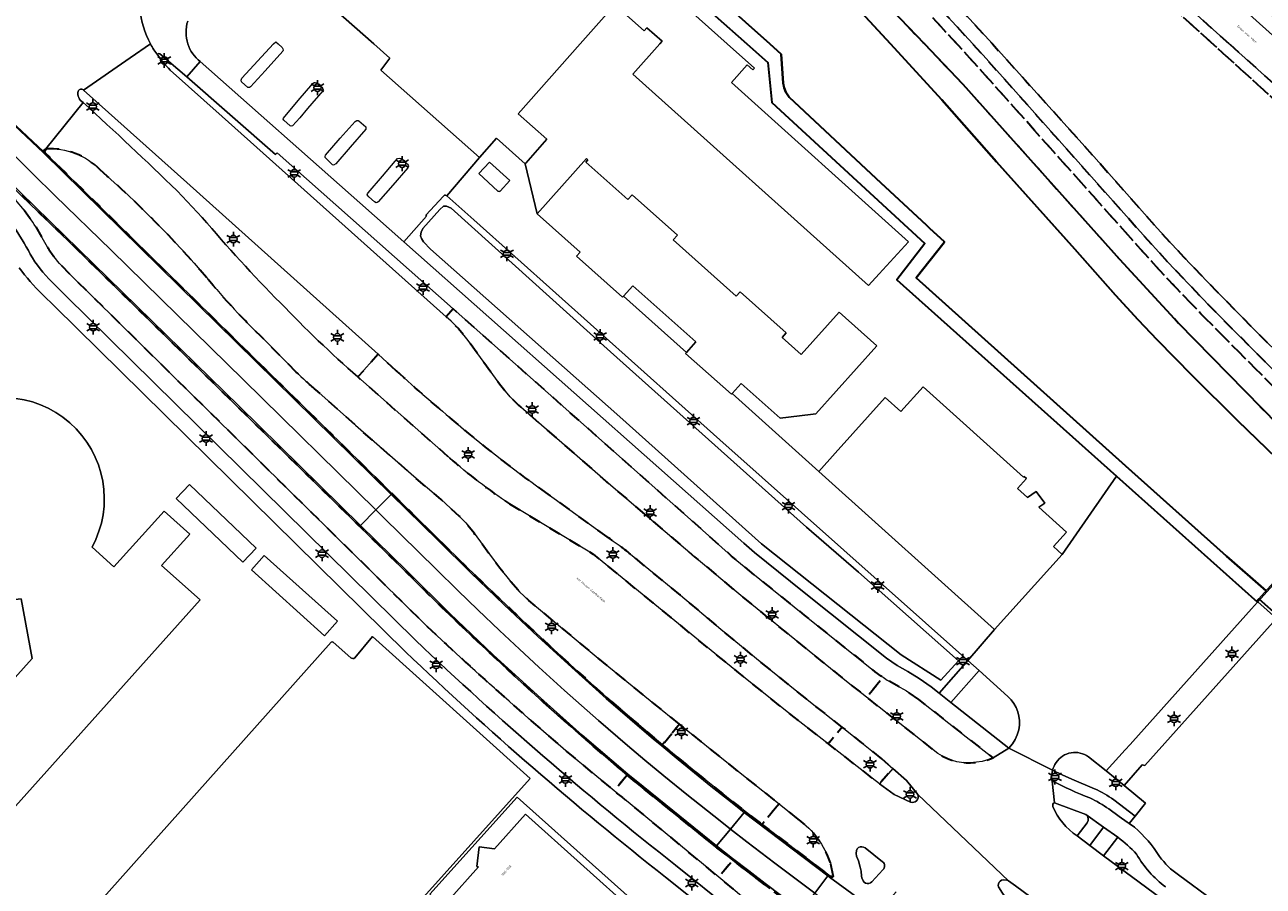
# Model space of a CAD drawing. Extents: x 105780 to 185197, y 477999 to 525027.
# Tile 128 of 562: x 106806 to 107018, y 478856 to 479003. Entities that reach past the tile are written whole.
import ezdxf
from ezdxf.enums import TextEntityAlignment as Align

# ---------------------------------------------------------------- set-up
doc = ezdxf.new("R2010")
doc.units = 0
doc.linetypes.add('XX-HIDDEN', pattern=[4, 2, -2])
for name, color, linetype, lineweight in [('B-GV-GR-MATERIAALGRENS-G', 252, 'XX-HIDDEN', 35), ('B-RO-IE-MEUBILAIR_WEGMEUBILAIR-S', 252, 'Continuous', 25), ('B-WE-GW-WATERGANG_SLOOT_INSTEEK-G', 252, 'Continuous', 30), ('B-XX-KG-KADASTRAAL_BEBOUWING-G', 252, 'Continuous', 20), ('B1-WE-KW-KUNSTWERK_DEK-BRUG', 252, 'Continuous', 18), ('B1-WE-KW-KUNSTWERK_LANDHOOFD-GV', 252, 'Continuous', 18), ('B1-WE-OG-BEBOUWING-T18', 7, 'Continuous', 18), ('B1-WE-OG-TERREIN_ERF-GV', 252, 'Continuous', 18), ('B1-WE-OG-TOPOGRAFIE-T18', 10, 'Continuous', 18), ('B1-WE-VH-VERHARDING_ASFALT-GV', 252, 'Continuous', 18), ('B1-WE-VH-VERHARDING_BETON-GV', 252, 'Continuous', 18), ('B1-WE-VH-VERHARDING_BETONSTRAATSTEEN-GV', 252, 'Continuous', 18), ('B1-WE-VH-VERHARDING_TEGEL-GV', 252, 'Continuous', 18)]:
    doc.layers.add(name, color=color, linetype=linetype, lineweight=lineweight)
doc.styles.add('NLCS-ISO', font='NLCS-ISO.ttf')
doc.styles.add('NLCS-ISO-M200-T18', font='NLCS-ISO.ttf', dxfattribs={"height": 0.36})

# ---------------------------------------------------------------- blocks, each defined once
blk = doc.blocks.new('B-SIE-WEG_LICHTMAST-SO')
at = {"ltscale": 0.1}
for p, q in [((-1.1, 0.63), (-2.19, 1.27)), ((0, 1.27), (0, 2.53)), ((1.1, 0.63), (2.19, 1.27)), ((-1.1, -0.63), (-2.19, -1.27)), ((0, -1.27), (0, -2.53)), ((1.1, -0.63), (2.19, -1.27))]:
    blk.add_line(p, q, dxfattribs=at)
at = {"flags": 128}
for points in [[(-1.16, 0.5), (1.16, 0.5)], [(-1.16, -0.5), (1.16, -0.5)]]:
    blk.add_lwpolyline(points, dxfattribs=at)
at = {"ltscale": 0.1}
blk.add_circle((0, 0), 1.27, dxfattribs=at)
at = {"style": 'NLCS-ISO'}
blk.add_attdef('TYPE', text='', height=1.8, dxfattribs=at).set_placement((0, 2.53), align=Align.BOTTOM_CENTER)

msp = doc.modelspace()

# ---------------------------------------------------------------- linework, layer by layer
at = {"layer": 'B-GV-GR-MATERIAALGRENS-G', "flags": 128}
for points in [[(106955.687, 479013.851), (106954.432, 479015.221), (106949.094, 479020.837), (106909.874, 479059.641), (106904.027, 479065.658), (106901.882, 479067.949), (106898.43, 479072.446), (106896.895, 479074.446), (106893.265, 479079.818), (106891.891, 479078.309), (106893.202, 479076.474), (106895.307, 479073.227), (106900.422, 479066.582), (106908.467, 479058.219), (106947.687, 479019.415), (106952.982, 479013.843), (106969.197, 478996.144), (107000.393, 478961.205), (107007.484, 478953.763), (107022.168, 478938.989), (107034.397, 478927.301), (107036.313, 478925.546), (107037.648, 478927.034), (107035.748, 478928.776), (107028.686, 478935.481), (107023.556, 478940.429), (107008.903, 478955.173), (107001.841, 478962.585), (106997.07, 478967.835), (106970.672, 478997.495), (106968.378, 479000)], [(106893.202, 479076.474), (106892.698, 479073.989), (106891.765, 479072.161), (106891.156, 479070.803), (106890.019, 479069.113), (106889.672, 479068.695), (106888.804, 479067.886), (106894.115, 479063.455), (106900.341, 479057.57), (106914.963, 479044.434), (106931.394, 479029.088), (106939.955, 479020.786), (106943.665, 479017.185), (106960.093, 479000), (106966.759, 478993.025), (106975.87, 478982.843), (106993.597, 478963.028), (107003.654, 478952.168), (107020.778, 478934.652), (107033.174, 478922.459), (107036.501, 478919.147), (107037.476, 478920.236), (107033.983, 478923.363), (107034.316, 478923.736), (107034.523, 478923.551), (107036.313, 478925.546), (107034.397, 478927.301), (107022.168, 478938.989), (107007.484, 478953.763), (107000.393, 478961.205), (106969.197, 478996.144), (106952.982, 479013.843), (106947.687, 479019.415), (106908.467, 479058.219), (106900.422, 479066.582), (106895.307, 479073.227)], [(107012.351, 479000), (106988.342, 479021.537), (106974.015, 479034.39), (106972.725, 479032.944), (106987.35, 479019.895), (107001.909, 479006.905), (107030.08, 478981.368), (107048.699, 478964.727), (107061.333, 478953.435), (107062.759, 478955.025), (107059.099, 478958.251), (107049.949, 478966.316), (107031.414, 478982.922), (107030.37, 478983.856)], [(106972.725, 479032.944), (106968.978, 479028.745), (106957.352, 479015.715), (106971.751, 479000), (106977.392, 478993.797), (106989.126, 478980.706), (107000, 478968.414), (107004.504, 478963.529), (107010.131, 478957.691), (107017.864, 478949.809), (107024.431, 478943.361), (107030.148, 478937.747), (107039.468, 478929.062), (107056.908, 478948.503), (107060.853, 478952.9), (107061.333, 478953.435), (107048.699, 478964.727), (107030.08, 478981.368), (107001.909, 479006.905), (106987.35, 479019.895)], [(106879.324, 478954.604), (106878.111, 478953.255), (106879.003, 478952.458), (106880.235, 478951.21), (106881.926, 478949.155), (106887.489, 478941.476), (106889.095, 478939.519), (106890.518, 478938.103), (106907.164, 478923.653), (106920.7, 478912.117), (106928.999, 478905.186), (106940.343, 478895.907), (106946.776, 478890.745), (106950.196, 478888.039), (106953.008, 478891.46), (106952.684, 478891.669), (106951.678, 478892.406), (106939.554, 478902.127), (106930.132, 478909.682), (106927.068, 478912.22), (106922.573, 478916.223)], [(106959.152, 478887.663), (106957.031, 478889.112), (106953.746, 478890.985), (106953.008, 478891.46), (106950.196, 478888.039), (106961.627, 478878.995), (106962.396, 478878.413), (106963.195, 478877.927), (106964.038, 478877.523), (106964.914, 478877.195), (106965.675, 478876.989), (106966.453, 478876.859), (106967.239, 478876.799), (106968.028, 478876.802), (106969.024, 478876.886), (106970.01, 478877.048), (106970.978, 478877.299), (106971.917, 478877.645), (106967.289, 478881.277)], [(106918.105, 478883.439), (106915.21, 478879.874), (106915.379, 478879.733), (106918.749, 478876.952), (106922.141, 478874.196), (106925.553, 478871.467), (106926.823, 478870.462), (106928.097, 478869.46), (106929.373, 478868.463), (106932.285, 478866.251), (106935.186, 478869.779), (106927.088, 478876.227)], [(106952.799, 478877.464), (106949.407, 478880.238), (106945.995, 478882.928), (106943.609, 478880.026), (106950.393, 478874.747), (106952.379, 478873.207), (106954.681, 478875.802)], [(106909.136, 478874.693), (106906.91, 478871.98), (106908.333, 478870.851), (106915.655, 478864.789), (106924.841, 478857.195), (106927.253, 478860.128), (106926.63, 478860.61), (106924.317, 478862.417), (106910.555, 478873.525)], [(106935.967, 478853.488), (106933.621, 478855.253), (106931.283, 478857.028), (106928.952, 478858.813), (106927.253, 478860.128), (106924.841, 478857.195), (106929.092, 478853.681), (106936.161, 478847.79), (106936.282, 478847.689), (106940.559, 478844.21), (106943.029, 478847.811), (106943.046, 478847.828), (106943.062, 478847.846), (106943.076, 478847.866), (106943.088, 478847.886), (106943.098, 478847.908), (106943.107, 478847.931), (106943.113, 478847.954), (106943.118, 478847.977), (106943.12, 478848.001), (106943.121, 478848.025), (106943.12, 478848.049), (106943.116, 478848.073), (106943.111, 478848.096), (106943.103, 478848.119), (106943.094, 478848.141), (106943.082, 478848.162), (106943.069, 478848.182), (106943.055, 478848.201), (106943.039, 478848.219), (106943.021, 478848.235), (106938.322, 478851.735)]]:
    msp.add_lwpolyline(points, close=True, dxfattribs=at)
for points in [[(106809.516, 478982.028), (106809.542, 478981.809), (106809.447, 478981.771), (106809.371, 478981.701), (106809.334, 478981.634), (106809.326, 478981.609), (106809.315, 478981.507), (106809.342, 478981.408), (106876.894, 478915.041), (106881.589, 478910.424), (106886.325, 478905.85), (106887.458, 478904.775), (106889.317, 478903.012), (106891.102, 478901.319), (106895.92, 478896.831), (106900.778, 478892.388), (106905.677, 478887.988), (106913.83, 478881.026), (106915.21, 478879.874), (106918.105, 478883.439), (106913.7, 478886.976), (106903.841, 478895.031), (106893.599, 478903.55), (106893.405, 478903.712), (106892.295, 478904.619), (106890.714, 478906.116), (106889.204, 478907.807), (106887.336, 478910.147), (106885.538, 478912.542), (106882.923, 478916.171), (106881.479, 478917.918), (106880.442, 478919.014), (106877.251, 478921.911), (106872.569, 478925.902), (106862.583, 478934.658), (106855.773, 478940.728)], [(106901.601, 478876.365), (106906.91, 478871.98), (106909.136, 478874.693), (106902.622, 478880.259), (106901.95, 478880.85), (106899.498, 478883.006), (106896.188, 478885.918), (106894.776, 478887.196), (106892.081, 478889.636), (106889.836, 478891.669), (106887.559, 478893.79), (106885.038, 478896.14), (106883.567, 478897.51), (106880.211, 478900.729), (106878.082, 478902.771), (106877.383, 478903.441), (106871.285, 478909.46), (106813.613, 478965.992), (106803.083, 478976.22), (106802.196, 478975.288)], [(106807.79, 478968.668), (106809.788, 478965.189)], [(106812.185, 478962.029), (106813.731, 478960.442), (106874.884, 478900.159)], [(106852.439, 478943.773), (106846.883, 478949.391)], [(106869.586, 478943.994), (106866.466, 478946.821), (106862.99, 478942.924), (106878.684, 478929.085)], [(106905.723, 478915.503), (106895.599, 478922.858)], [(106888.994, 478921.197), (106903.324, 478912.579), (106904.856, 478911.306), (106928.218, 478892.211), (106937.702, 478884.624), (106943.609, 478880.026), (106945.995, 478882.928), (106941.142, 478886.754), (106932.943, 478893.346), (106925.207, 478899.712), (106918.32, 478905.535), (106912.85, 478909.987), (106909.751, 478912.531)], [(106935.186, 478869.779), (106932.285, 478866.251), (106943.965, 478857.383), (106944.289, 478857.391), (106944.534, 478857.303), (106943.993, 478859.67)], [(106938.479, 478867.156), (106935.186, 478869.779)]]:
    msp.add_lwpolyline(points, dxfattribs=at)
for points in [[(106818.833, 478978.43, 0.2165824), (106809.516, 478982.028)], [(106837.049, 478959.969, 0.0362898), (106818.833, 478978.43)], [(106802.974, 478974.668, -0.0587856), (106807.79, 478968.668)], [(106809.788, 478965.189, 0.0502237), (106812.185, 478962.029)], [(106846.883, 478949.391, -0.0280212), (106837.049, 478959.969)], [(106880.162, 478934.781, -0.01167), (106869.586, 478943.994)], [(106855.773, 478940.728, -0.0189651), (106852.439, 478943.773)], [(106895.599, 478922.858, -0.0215654), (106880.162, 478934.781)], [(106878.684, 478929.085, 0.0357145), (106888.994, 478921.197)], [(106909.751, 478912.531, 0.027967), (106905.723, 478915.503)], [(106874.884, 478900.159, 0.0138392), (106901.601, 478876.365)], [(106943.993, 478859.67, 0.1520029), (106938.479, 478867.156)]]:
    msp.add_lwpolyline(points, format="xyb", dxfattribs=at)
at = {"layer": 'B-WE-GW-WATERGANG_SLOOT_INSTEEK-G', "flags": 128}
for points in [[(107020.778, 478934.652), (107003.654, 478952.168), (106993.597, 478963.028), (106975.87, 478982.843), (106966.759, 478993.025), (106960.093, 479000), (106943.665, 479017.185)], [(107018.659, 478906.245), (107011.873, 478912.23), (107011.316, 478912.725), (106994.593, 478927.715), (106967.118, 478952.347), (106966.54, 478952.866), (106958.693, 478959.886), (106963.486, 478965.996), (106963.5, 478966.162), (106961.06, 478968.39), (106960.486, 478968.914), (106951.849, 478976.92), (106936.949, 478990.874), (106936.375, 478991.739), (106936.041, 478992.469), (106935.869, 478993.251), (106935.55, 478998.22), (106933.621, 479000), (106920.568, 479011.644)], [(106920.568, 479011.644), (106933.621, 479000), (106935.55, 478998.22), (106935.869, 478993.251), (106936.041, 478992.469), (106936.375, 478991.739), (106936.949, 478990.874), (106951.849, 478976.92), (106960.486, 478968.914), (106961.06, 478968.39), (106963.5, 478966.162), (106963.486, 478965.996), (106958.693, 478959.886), (106966.54, 478952.866), (106967.118, 478952.347), (106994.593, 478927.715), (107011.316, 478912.725), (107011.873, 478912.23), (107018.659, 478906.245)], [(106918.829, 479009.697), (106929.677, 479000), (106933.26, 478996.795), (106933.964, 478989.969), (106960.183, 478965.811), (106955.38, 478959.581), (106993.005, 478925.941), (107017.221, 478904.352), (107017.268, 478904.404), (107017.105, 478904.549), (107017.439, 478904.922), (107020.932, 478901.795)], [(106948.602, 479006.177), (106954.299, 479000), (106963.08, 478990.423), (106972.44, 478979.792), (106985.91, 478964.835), (106992.847, 478956.941), (106996.756, 478952.695), (107000, 478949.292), (107006.041, 478943.137), (107013.747, 478935.484), (107030.421, 478919.384)], [(107030.421, 478919.384), (107013.747, 478935.484), (107006.041, 478943.137), (107000, 478949.292), (106996.756, 478952.695), (106992.847, 478956.941), (106985.91, 478964.835), (106972.44, 478979.792), (106963.08, 478990.423), (106954.299, 479000), (106948.602, 479006.177)]]:
    msp.add_lwpolyline(points, dxfattribs=at)
at = {"layer": 'B-XX-KG-KADASTRAAL_BEBOUWING-G', "flags": 128}
for points in [[(106859.115, 479005.819), (106865.721, 479000), (106868.495, 478997.557), (106866.963, 478995.482), (106883.83, 478980.546), (106886.756, 478983.851), (106891.69, 478979.471), (106891.791, 478979.584), (106895.399, 478983.649), (106890.485, 478988.011), (106901.128, 479000), (106907.062, 479006.684), (106912.084, 479002.226), (106912.556, 479002.757), (106915.142, 479000.461), (106914.733, 479000), (106910.112, 478994.794), (106950.512, 478958.579), (106952.336, 478960.575), (106957.381, 478966.098), (106927.029, 478993.38), (106929.745, 478996.422), (106930.711, 478995.559), (106930.964, 478995.842), (106926.308, 479000), (106919.872, 479005.748)], [(106805.263, 478904.912), (106807.175, 478894.684), (106779.515, 478863.891), (106783.884, 478859.928), (106785.497, 478861.705), (106792.084, 478855.772), (106835.975, 478904.713), (106829.358, 478910.639), (106834.172, 478915.992), (106829.786, 478919.937), (106821.173, 478910.376), (106817.431, 478913.727)]]:
    msp.add_lwpolyline(points, dxfattribs=at)
for points in [[(106908.538, 478956.76), (106910.129, 478958.544), (106920.924, 478948.918), (106919.319, 478947.119), (106919.18, 478946.963), (106927.043, 478939.952), (106927.171, 478940.096), (106928.693, 478941.804), (106935.355, 478935.864), (106940.574, 478936.479), (106941.511, 478936.59), (106951.929, 478948.274), (106945.474, 478954.03), (106939, 478946.768), (106935.697, 478949.712), (106936.408, 478950.509), (106928.528, 478957.535), (106927.849, 478956.774), (106917.039, 478966.413), (106917.771, 478967.235), (106910.008, 478974.157), (106909.266, 478973.325), (106902.067, 478979.744), (106902.416, 478980.136), (106902.164, 478980.361), (106893.717, 478970.889), (106901.105, 478964.301), (106900.493, 478963.614), (106908.38, 478956.582)], [(106941.996, 478926.728), (106972.128, 478899.625), (106983.74, 478912.507), (106982.225, 478913.872), (106984.448, 478916.338), (106979.724, 478920.597), (106980.743, 478921.31), (106979.255, 478923.306), (106977.802, 478922.289), (106976.052, 478923.831), (106977.59, 478925.541), (106977.218, 478925.875), (106977.098, 478925.741), (106959.863, 478941.243), (106956.038, 478936.99), (106953.362, 478939.397), (106944.789, 478929.841)], [(106903.496, 478841.61), (106904.782, 478843.026), (106904.014, 478843.72), (106910.601, 478851.089), (106891.747, 478867.982), (106886.44, 478862.076), (106883.804, 478862.391), (106883.367, 478859.014), (106883.664, 478858.979), (106878.459, 478853.149), (106897.308, 478836.253), (106902.74, 478842.285)]]:
    msp.add_lwpolyline(points, close=True, dxfattribs=at)
msp.add_lwpolyline([(106817.431, 478913.727, 4.3993238), (106805.263, 478904.912)], format="xyb", dxfattribs=at)
at = {"layer": 'B1-WE-KW-KUNSTWERK_DEK-BRUG', "flags": 128}
msp.add_lwpolyline([(107017.105, 478904.549), (107017.268, 478904.404), (107020.464, 478901.542), (107020.598, 478901.423), (107020.932, 478901.795), (107037.476, 478920.236), (107037.809, 478920.609), (107037.589, 478920.806), (107034.523, 478923.551), (107034.316, 478923.736), (107033.983, 478923.363), (107017.439, 478904.922)], close=True, dxfattribs=at)
at = {"layer": 'B1-WE-KW-KUNSTWERK_LANDHOOFD-GV', "flags": 128}
msp.add_lwpolyline([(107017.439, 478904.922), (107017.105, 478904.549), (107017.268, 478904.404), (107020.464, 478901.542), (107020.598, 478901.423), (107020.932, 478901.795)], close=True, dxfattribs=at)
at = {"layer": 'B1-WE-OG-TERREIN_ERF-GV', "flags": 128}
for points in [[(106866.963, 478995.482), (106868.495, 478997.557), (106865.721, 479000), (106859.115, 479005.819), (106858.749, 479013.285), (106841.618, 479022.251)], [(106919.872, 479005.748), (106926.308, 479000), (106930.964, 478995.842), (106930.711, 478995.559), (106929.745, 478996.422), (106927.029, 478993.38), (106957.381, 478966.098), (106952.336, 478960.575), (106950.512, 478958.579), (106910.112, 478994.794), (106914.733, 479000), (106915.142, 479000.461), (106912.556, 479002.757), (106912.084, 479002.226), (106907.062, 479006.684), (106901.128, 479000), (106890.485, 478988.011), (106895.399, 478983.649), (106891.791, 478979.584), (106891.69, 478979.471), (106893.717, 478970.889), (106902.164, 478980.361), (106902.416, 478980.136), (106902.067, 478979.744), (106909.266, 478973.325), (106910.008, 478974.157), (106917.771, 478967.235), (106917.039, 478966.413), (106927.849, 478956.774), (106928.528, 478957.535), (106936.408, 478950.509), (106935.697, 478949.712), (106939, 478946.768), (106945.474, 478954.03), (106951.929, 478948.274), (106941.511, 478936.59), (106940.574, 478936.479), (106935.355, 478935.864), (106928.693, 478941.804), (106927.171, 478940.096), (106941.996, 478926.728), (106944.789, 478929.841), (106953.362, 478939.397), (106956.038, 478936.99), (106959.863, 478941.243), (106977.098, 478925.741), (106977.218, 478925.875), (106977.59, 478925.541), (106976.052, 478923.831), (106977.802, 478922.289), (106979.255, 478923.306), (106980.743, 478921.31), (106979.724, 478920.597), (106984.448, 478916.338), (106982.225, 478913.872), (106983.74, 478912.507), (106993.005, 478925.941), (106955.38, 478959.581), (106960.183, 478965.811), (106933.964, 478989.969), (106933.26, 478996.795), (106929.677, 479000), (106918.829, 479009.697)], [(106835.991, 478996.965), (106863.312, 478972.794), (106870.883, 478966.105), (106874.763, 478970.494), (106874.658, 478970.63), (106877.662, 478973.923), (106877.855, 478974.07), (106878.045, 478974.067), (106878.239, 478973.965), (106883.83, 478980.546), (106866.963, 478995.482)], [(106811.06, 478954.982), (106808.92, 478957.072)], [(106871.155, 478895.824), (106811.06, 478954.982)], [(106993.005, 478925.941), (106983.74, 478912.507), (106972.128, 478899.625), (106967.553, 478894.322), (106969.469, 478892.607), (106974.412, 478888.181), (106974.955, 478887.613), (106975.422, 478886.98), (106975.804, 478886.292), (106976.095, 478885.562), (106976.292, 478884.806), (106976.396, 478884.031), (106976.396, 478883.249), (106976.283, 478882.475), (106976.031, 478881.613), (106975.667, 478880.792), (106975.188, 478880.031), (106974.583, 478879.311), (106982.055, 478875.517)], [(106988.221, 478877.801), (106991.26, 478875.416), (106994.54, 478879.041), (106995.362, 478879.95), (106995.831, 478880.473), (107016.18, 478903.19), (107017.221, 478904.352), (106993.005, 478925.941)], [(106817.431, 478913.727), (106821.173, 478910.376), (106829.786, 478919.937), (106834.172, 478915.992), (106829.358, 478910.639), (106835.975, 478904.713), (106792.084, 478855.772), (106785.497, 478861.705), (106783.884, 478859.928), (106779.515, 478863.891), (106807.175, 478894.684), (106805.263, 478904.912)], [(107023.073, 478899.134), (107020.423, 478901.496), (107019.377, 478900.328), (106997.91, 478876.345), (106997.444, 478876.431), (106994.331, 478872.927), (106997.993, 478869.886), (106996.211, 478867.659), (106995.186, 478866.379), (106996.106, 478865.74)], [(106803.036, 478829.051), (106799.84, 478831.783), (106809.547, 478842.697), (106858.45, 478897.482)], [(106858.45, 478897.482), (106809.547, 478842.697), (106799.84, 478831.783), (106803.036, 478829.051)], [(106862.474, 478894.782), (106865.5, 478898.427), (106892.518, 478874.126), (106838.651, 478814.194)], [(106858.783, 478897.483), (106861.765, 478894.806)], [(106861.765, 478894.806), (106858.783, 478897.483)], [(106892.518, 478874.126), (106865.5, 478898.427), (106862.474, 478894.782)], [(107003.643, 478857.601), (107009.532, 478853.249), (107012.014, 478851.57), (107020.585, 478845.548), (107024.829, 478842.506), (107032.066, 478837.137), (107032.724, 478837.895), (107040.664, 478846.796), (107058.676, 478866.989), (107055.385, 478870.018), (107023.073, 478899.134)], [(106838.651, 478814.194), (106892.518, 478874.126)], [(106917.132, 478837.805), (106926.017, 478847.731), (106926.062, 478848.901), (106922.24, 478851.98), (106915.735, 478857.221)]]:
    msp.add_lwpolyline(points, dxfattribs=at)
at = {"layer": 'B1-WE-OG-TERREIN_ERF-GV'}
for points in [[(106833.836, 479003.898, 0.1570047), (106833.856, 479000)], [(106833.856, 479000, 0.1493102), (106835.991, 478996.965)], [(106808.92, 478957.072, -0.0424762), (106804.968, 478961.642)], [(106805.263, 478904.912, -4.3993238), (106817.431, 478913.727)], [(106858.45, 478897.482, -0.3633703), (106858.783, 478897.483)], [(106858.783, 478897.483, 0.3633703), (106858.45, 478897.482)], [(106915.735, 478857.221, -0.0243913), (106871.155, 478895.824)], [(106861.765, 478894.806, 0.3554527), (106862.474, 478894.782)], [(106862.474, 478894.782, -0.3554527), (106861.765, 478894.806)], [(106982.672, 478876.842, -0.4315817), (106988.221, 478877.801)], [(106982.055, 478875.517, -0.0688597), (106982.672, 478876.842)], [(106996.106, 478865.74, -0.0742287), (107000.42, 478860.758)], [(107000.42, 478860.758, 0.0877746), (107003.643, 478857.601)]]:
    msp.add_lwpolyline(points, format="xyb", dxfattribs=at)
at = {"layer": 'B1-WE-OG-TERREIN_ERF-GV', "flags": 128}
for points in [[(106844.589, 478992.641), (106844.449, 478992.552), (106844.145, 478992.529), (106843.044, 478993.505), (106843.014, 478993.763), (106843.128, 478994.114), (106848.566, 479000), (106848.922, 479000.386), (106849.357, 479000), (106850.026, 478999.367), (106850.147, 478999.135), (106850.175, 478998.936), (106850.122, 478998.755), (106847.131, 478995.393)], [(106854.356, 478988.911), (106853.029, 478987.332), (106851.776, 478985.955), (106851.588, 478985.897), (106851.406, 478985.97), (106850.29, 478986.924), (106850.203, 478987.1), (106850.226, 478987.291), (106852.793, 478990.313), (106855.261, 478993.219), (106855.495, 478993.368), (106855.704, 478993.386), (106855.906, 478993.334), (106856.834, 478992.572), (106857.004, 478992.319), (106857.041, 478992.131), (106856.998, 478991.96)], [(106861.67, 478982.323), (106859.228, 478979.472), (106858.847, 478979.248), (106858.676, 478979.291), (106857.399, 478980.528), (106857.372, 478980.706), (106857.454, 478980.919), (106859.981, 478983.863), (106862.554, 478986.73), (106862.838, 478986.871), (106863.036, 478986.899), (106863.19, 478986.834), (106864.337, 478985.812), (106864.378, 478985.524), (106864.345, 478985.363)], [(106900.493, 478963.614), (106901.105, 478964.301), (106893.717, 478970.889), (106891.69, 478979.471), (106886.756, 478983.851), (106883.83, 478980.546), (106878.239, 478973.965), (106882.873, 478969.837), (106925.054, 478932.14), (106960.31, 478900.807), (106967.553, 478894.322), (106972.128, 478899.625), (106941.996, 478926.728), (106927.171, 478940.096), (106927.043, 478939.952), (106919.18, 478946.963), (106919.319, 478947.119), (106908.538, 478956.76), (106908.38, 478956.582)], [(106867.245, 478977.364), (106869.41, 478979.934), (106869.803, 478980.339), (106870.209, 478980.425), (106870.411, 478980.353), (106871.517, 478979.389), (106871.633, 478979.224), (106871.661, 478979.025), (106871.551, 478978.781), (106868.964, 478975.795), (106866.492, 478972.952), (106866.317, 478972.826), (106866.119, 478972.778), (106865.851, 478972.924), (106864.851, 478973.816), (106864.618, 478974.146), (106864.651, 478974.327), (106864.751, 478974.502)], [(106885.586, 478979.708), (106883.738, 478977.768), (106886.965, 478974.782), (106887.221, 478974.684), (106887.398, 478974.758), (106889.038, 478976.568)], [(106886.965, 478974.782), (106883.738, 478977.768), (106885.586, 478979.708), (106889.038, 478976.568), (106887.398, 478974.758), (106887.221, 478974.684)], [(106967.553, 478894.322), (106960.31, 478900.807), (106925.054, 478932.14), (106882.873, 478969.837), (106878.239, 478973.965), (106878.045, 478974.067), (106877.855, 478974.07), (106877.662, 478973.923), (106874.658, 478970.63), (106874.763, 478970.494), (106870.883, 478966.105), (106929.133, 478914.461), (106930.994, 478912.836), (106939.232, 478906.238), (106953.615, 478894.718), (106955.429, 478893.486), (106957.249, 478892.46), (106959.216, 478891.271), (106961.273, 478889.807), (106962.606, 478888.715)], [(106878.974, 478971.848), (106906.316, 478947.243), (106939.907, 478917.206), (106948.782, 478909.494), (106965.935, 478894.295), (106962.905, 478890.978), (106956.101, 478895.319), (106932.188, 478914.35), (106907.873, 478936.081), (106875.445, 478964.851), (106874.233, 478966.085), (106873.888, 478966.673), (106873.758, 478967.112), (106873.828, 478967.738), (106874.154, 478968.351), (106877.032, 478971.637), (106877.668, 478972.19), (106878.177, 478972.183)], [(106878.974, 478971.848), (106878.177, 478972.183), (106877.668, 478972.19), (106877.032, 478971.637), (106874.154, 478968.351), (106873.828, 478967.738), (106873.758, 478967.112), (106873.888, 478966.673), (106874.233, 478966.085), (106875.445, 478964.851), (106907.873, 478936.081), (106932.188, 478914.35), (106956.101, 478895.319), (106962.905, 478890.978), (106965.935, 478894.295), (106948.782, 478909.494), (106939.907, 478917.206), (106906.316, 478947.243)], [(106908.538, 478956.76), (106919.319, 478947.119), (106920.924, 478948.918), (106910.129, 478958.544)], [(106831.859, 478922.098), (106834.168, 478924.505), (106845.569, 478913.569), (106843.26, 478911.162)], [(106834.168, 478924.505), (106831.859, 478922.098), (106843.26, 478911.162), (106845.569, 478913.569)], [(106846.963, 478912.33), (106844.742, 478909.863), (106857.277, 478898.581), (106859.498, 478901.048)], [(106844.742, 478909.863), (106846.963, 478912.33), (106859.498, 478901.048), (106857.277, 478898.581)], [(106969.469, 478892.607), (106967.553, 478894.322), (106962.606, 478888.715), (106964.615, 478887.139)], [(106969.469, 478892.607), (106964.615, 478887.139), (106974.583, 478879.311), (106975.188, 478880.031), (106975.667, 478880.792), (106976.031, 478881.613), (106976.283, 478882.475), (106976.396, 478883.249), (106976.396, 478884.031), (106976.292, 478884.806), (106976.095, 478885.562), (106975.804, 478886.292), (106975.422, 478886.98), (106974.955, 478887.613), (106974.412, 478888.181)], [(106890.325, 478870.924), (106875.305, 478854.279), (106897.372, 478834.491), (106912.342, 478851.18)], [(106890.325, 478870.924), (106912.342, 478851.18), (106897.372, 478834.491), (106875.305, 478854.279)], [(106903.496, 478841.61), (106902.74, 478842.285), (106897.308, 478836.253), (106878.459, 478853.149), (106883.664, 478858.979), (106883.367, 478859.014), (106883.804, 478862.391), (106886.44, 478862.076), (106891.747, 478867.982), (106910.601, 478851.089), (106904.014, 478843.72), (106904.782, 478843.026)]]:
    msp.add_lwpolyline(points, close=True, dxfattribs=at)
at = {"layer": 'B1-WE-VH-VERHARDING_ASFALT-GV', "flags": 128}
for points in [[(106974.603, 479042.111), (106974.222, 479042.533), (106973.814, 479043.174), (106973.604, 479043.708), (106969.206, 479038.686), (106974.015, 479034.39), (106988.342, 479021.537), (107012.351, 479000), (107030.37, 478983.856), (107034.351, 478988.402), (107021.43, 479000)], [(106989.126, 478980.706), (106977.392, 478993.797), (106971.751, 479000), (106957.352, 479015.715), (106955.687, 479013.851), (106968.378, 479000), (106970.672, 478997.495), (106997.07, 478967.835), (107001.841, 478962.585), (107008.903, 478955.173), (107023.556, 478940.429), (107028.686, 478935.481), (107035.748, 478928.776), (107037.648, 478927.034), (107039.468, 478929.062), (107030.148, 478937.747), (107024.431, 478943.361), (107017.864, 478949.809), (107010.131, 478957.691), (107004.504, 478963.529), (107000, 478968.414)], [(106870.883, 478966.105), (106863.312, 478972.794), (106835.991, 478996.965), (106833.678, 478994.339), (106848.868, 478981.036), (106849.189, 478981.323), (106879.324, 478954.604), (106922.573, 478916.223), (106927.068, 478912.22), (106930.132, 478909.682), (106939.554, 478902.127), (106951.678, 478892.406), (106952.684, 478891.669), (106953.008, 478891.46), (106953.746, 478890.985), (106957.031, 478889.112), (106959.152, 478887.663), (106967.289, 478881.277), (106971.917, 478877.645), (106974.583, 478879.311), (106964.615, 478887.139), (106962.606, 478888.715), (106961.273, 478889.807), (106959.216, 478891.271), (106957.249, 478892.46), (106955.429, 478893.486), (106953.615, 478894.718), (106939.232, 478906.238), (106930.994, 478912.836), (106929.133, 478914.461)]]:
    msp.add_lwpolyline(points, close=True, dxfattribs=at)
for points in [[(106805.827, 479021.67), (106788.247, 479002.319), (106788.683, 479001.928), (106788.151, 479001.299), (106790.636, 478999), (106790.57, 478998.925), (106809.095, 478981.566)], [(106815.949, 478992.101), (106823.992, 478997.628), (106827.444, 479000)], [(106827.444, 479000), (106823.992, 478997.628), (106815.949, 478992.101), (106833.685, 478976.249), (106866.466, 478946.821), (106869.586, 478943.994)], [(106881.926, 478949.155), (106880.235, 478951.21), (106879.003, 478952.458), (106878.111, 478953.255), (106839.72, 478987.538), (106830.811, 478995.524)], [(106809.516, 478982.028), (106815.915, 478989.967)], [(106815.915, 478989.967), (106809.516, 478982.028)], [(106809.095, 478981.566), (106809.122, 478981.698), (106809.183, 478981.817), (106809.255, 478981.9), (106809.274, 478981.917), (106809.387, 478981.989), (106809.516, 478982.028)], [(106836.337, 478970.257), (106832.017, 478974.819)], [(106846.883, 478949.391), (106852.439, 478943.773)], [(106981.818, 478874.074), (106982.055, 478875.517), (106974.583, 478879.311), (106971.917, 478877.645), (106970.978, 478877.299), (106970.01, 478877.048), (106969.024, 478876.886), (106968.028, 478876.802), (106967.239, 478876.799), (106966.453, 478876.859), (106965.675, 478876.989), (106964.914, 478877.195), (106964.038, 478877.523), (106963.195, 478877.927), (106962.396, 478878.413), (106961.627, 478878.995), (106950.196, 478888.039), (106946.776, 478890.745), (106940.343, 478895.907), (106928.999, 478905.186), (106920.7, 478912.117), (106907.164, 478923.653), (106890.518, 478938.103), (106889.095, 478939.519), (106887.489, 478941.476), (106881.926, 478949.155)], [(106878.684, 478929.085), (106862.99, 478942.924)], [(106855.773, 478940.728), (106862.583, 478934.658), (106872.569, 478925.902), (106877.251, 478921.911), (106880.442, 478919.014), (106881.479, 478917.918), (106882.923, 478916.171), (106885.538, 478912.542), (106887.336, 478910.147), (106889.204, 478907.807), (106890.714, 478906.116), (106892.295, 478904.619), (106893.405, 478903.712), (106893.599, 478903.55), (106903.841, 478895.031), (106913.7, 478886.976), (106918.105, 478883.439), (106927.088, 478876.227), (106935.186, 478869.779), (106938.479, 478867.156)], [(106895.599, 478922.858), (106905.723, 478915.503)], [(106957.711, 478870.065), (106954.913, 478871.367), (106952.379, 478873.207), (106950.393, 478874.747), (106943.609, 478880.026), (106937.702, 478884.624), (106928.218, 478892.211), (106904.856, 478911.306), (106903.324, 478912.579), (106888.994, 478921.197)], [(106909.751, 478912.531), (106912.85, 478909.987), (106918.32, 478905.535), (106925.207, 478899.712), (106932.943, 478893.346), (106941.142, 478886.754), (106945.995, 478882.928), (106949.407, 478880.238), (106952.799, 478877.464), (106954.681, 478875.802), (106957.011, 478873.74), (106958.977, 478871.357), (106974.491, 478856.566), (106975.709, 478855.727), (106978.334, 478853.779), (106980.474, 478852.192), (106982.887, 478850.402), (106988.318, 478846.373), (106993.205, 478842.793), (106997.932, 478839.33), (107015.213, 478826.782), (107031.79, 478814.513)], [(106992.56, 478870.428), (106996.211, 478867.659), (106997.993, 478869.886), (106994.331, 478872.927), (106991.26, 478875.416), (106988.221, 478877.801)], [(106982.055, 478875.517), (106983.713, 478874.746), (106985.375, 478873.981), (106989.249, 478872.355)], [(106981.993, 478873.676), (106982.421, 478869.948), (106987.778, 478867.916), (106990.814, 478865.77), (106993.248, 478864.05)], [(106982.421, 478869.948), (106981.993, 478873.676)], [(107031.727, 478810.666), (107017.639, 478821.133), (107003.445, 478831.511), (106991.329, 478840.202), (106980.811, 478847.747), (106978.461, 478849.433), (106978.436, 478849.453), (106977.062, 478850.561), (106976.327, 478851.236), (106975.829, 478851.692), (106974.759, 478852.811), (106974.259, 478853.403), (106973.496, 478854.434), (106972.815, 478855.52), (106972.769, 478855.791), (106972.799, 478856.065), (106972.906, 478856.319), (106973.085, 478856.529), (106973.341, 478856.679), (106973.634, 478856.727), (106974.214, 478856.66), (106974.491, 478856.566), (106958.977, 478871.357)], [(106996.106, 478865.74), (106995.186, 478866.379), (106994.847, 478866.615), (106993.488, 478867.6), (106991.717, 478868.893)], [(107021.385, 478838.78), (107015.134, 478843.172), (107004.365, 478850.861), (106990.818, 478860.836), (106988.476, 478862.603), (106986.273, 478864.265)], [(106948.476, 478860.805), (106948.431, 478861.227), (106948.485, 478861.788), (106948.59, 478862.055), (106948.791, 478862.26), (106949.068, 478862.389), (106949.371, 478862.424), (106949.67, 478862.361), (106949.932, 478862.204), (106952.937, 478859.824)], [(106943.993, 478859.67), (106944.534, 478857.303), (106944.418, 478857.211), (106944.282, 478857.151), (106944.21, 478857.135), (106944.135, 478857.128), (106943.988, 478857.143), (106943.849, 478857.195), (106952.124, 478851.129), (106953.283, 478852.433), (106955.272, 478854.669)], [(106952.997, 478858.474), (106951.091, 478856.413), (106950.862, 478856.235), (106950.591, 478856.13), (106950.301, 478856.108), (106950.018, 478856.171), (106949.773, 478856.321), (106949.6, 478856.551), (106949.375, 478857.069), (106949.302, 478857.351), (106949.26, 478858.221), (106949.113, 478858.926), (106948.798, 478860.023), (106948.476, 478860.805)], [(107024.829, 478842.506), (107020.585, 478845.548), (107012.014, 478851.57), (107009.532, 478853.249), (107003.643, 478857.601)]]:
    msp.add_lwpolyline(points, dxfattribs=at)
at = {"layer": 'B1-WE-VH-VERHARDING_ASFALT-GV'}
for points in [[(106827.444, 479000, -0.1036111), (106825.655, 479006.034)], [(106828.697, 478998.045, -0.0381148), (106827.444, 479000)], [(106830.811, 478995.524, -0.0451039), (106828.697, 478998.045)], [(106815.915, 478989.967, -0.3249228), (106815.031, 478991.907)], [(106815.031, 478991.907, -0.4790862), (106815.949, 478992.101)], [(106832.017, 478974.819, 0.0064638), (106815.915, 478989.967)], [(106809.516, 478982.028, -0.2165824), (106818.833, 478978.43)], [(106818.833, 478978.43, -0.0362898), (106837.049, 478959.969)], [(106849.714, 478955.627, -0.019888), (106836.337, 478970.257)], [(106837.049, 478959.969, 0.0280212), (106846.883, 478949.391)], [(106862.99, 478942.924, -0.0206715), (106849.714, 478955.627)], [(106869.586, 478943.994, 0.01167), (106880.162, 478934.781)], [(106852.439, 478943.773, 0.0189651), (106855.773, 478940.728)], [(106880.162, 478934.781, 0.0215654), (106895.599, 478922.858)], [(106888.994, 478921.197, -0.0357145), (106878.684, 478929.085)], [(106905.723, 478915.503, -0.027967), (106909.751, 478912.531)], [(106988.221, 478877.801, 0.4315817), (106982.672, 478876.842)], [(106982.672, 478876.842, 0.0688597), (106982.055, 478875.517)], [(106981.993, 478873.676, -0.1935999), (106981.818, 478874.074)], [(106988.477, 478870.768, -0.0219182), (106981.993, 478873.676)], [(106989.249, 478872.355, -0.0667969), (106992.56, 478870.428)], [(106958.977, 478871.357, -0.6450402), (106957.711, 478870.065)], [(106982.124, 478869.337, -0.4311884), (106982.421, 478869.948)], [(106991.717, 478868.893, 0.0486098), (106988.477, 478870.768)], [(106986.273, 478864.265, -0.1515145), (106982.124, 478869.337)], [(106938.479, 478867.156, -0.1520029), (106943.993, 478859.67)], [(107000.42, 478860.758, 0.0742287), (106996.106, 478865.74)], [(106993.248, 478864.05, -0.0524366), (106996.458, 478861.137)], [(106952.937, 478859.824, -0.4651881), (106952.997, 478858.474)], [(106996.458, 478861.137, 0.0989532), (107001.422, 478855.52)], [(107003.643, 478857.601, -0.0877746), (107000.42, 478860.758)]]:
    msp.add_lwpolyline(points, format="xyb", dxfattribs=at)
at = {"layer": 'B1-WE-VH-VERHARDING_BETON-GV', "flags": 128}
for points in [[(106790.57, 478998.925), (106790.636, 478999), (106788.151, 479001.299), (106787.989, 479001.108), (106790.268, 478999), (106797.075, 478992.67), (106809.143, 478981.313), (106809.095, 478981.566)], [(106809.143, 478981.313), (106797.075, 478992.67), (106794.479, 478989.958), (106796.53, 478987.995), (106800.52, 478984.364), (106807.37, 478977.68), (106811.074, 478974.042), (106820.688, 478964.675), (106843.411, 478942.414), (106866.069, 478920.143), (106868.689, 478922.808)], [(106794.479, 478989.958), (106791.925, 478987.29), (106800.152, 478979.378), (106842.633, 478937.913), (106863.443, 478917.471), (106866.069, 478920.143), (106843.411, 478942.414), (106820.688, 478964.675), (106811.074, 478974.042), (106807.37, 478977.68), (106800.52, 478984.364), (106796.53, 478987.995)], [(106809.122, 478981.698), (106809.095, 478981.566), (106809.143, 478981.313), (106868.689, 478922.808), (106876.739, 478914.885), (106882.38, 478909.348), (106888.08, 478903.873), (106893.839, 478898.46), (106899.657, 478893.11), (106905.532, 478887.823), (106913.69, 478880.856), (106913.83, 478881.026), (106905.677, 478887.988), (106900.778, 478892.388), (106895.92, 478896.831), (106891.102, 478901.319), (106889.317, 478903.012), (106887.458, 478904.775), (106886.325, 478905.85), (106881.589, 478910.424), (106876.894, 478915.041), (106809.342, 478981.408), (106809.315, 478981.507), (106809.326, 478981.609), (106809.334, 478981.634), (106809.371, 478981.701), (106809.447, 478981.771), (106809.542, 478981.809), (106809.516, 478982.028), (106809.387, 478981.989), (106809.274, 478981.917), (106809.255, 478981.9), (106809.183, 478981.817)], [(106868.689, 478922.808), (106866.069, 478920.143), (106867.399, 478918.835), (106876.403, 478909.956), (106880.107, 478906.33), (106883.555, 478903.005), (106887.256, 478899.488), (106890.711, 478896.256), (106894.02, 478893.202), (106898.432, 478889.194), (106904.229, 478884.058), (106909.199, 478879.789), (106912.212, 478877.254), (106915.438, 478874.586), (106919.384, 478871.371), (106925.078, 478866.828), (106926.849, 478865.445), (106929.231, 478868.294), (106926.37, 478870.539), (106923.523, 478872.803), (106920.691, 478875.085), (106917.874, 478877.385), (106915.071, 478879.703), (106913.69, 478880.856), (106905.532, 478887.823), (106899.657, 478893.11), (106893.839, 478898.46), (106888.08, 478903.873), (106882.38, 478909.348), (106876.739, 478914.885)], [(106866.069, 478920.143), (106863.443, 478917.471), (106871.44, 478909.616), (106878.766, 478902.407), (106886.215, 478895.324), (106893.784, 478888.372), (106901.472, 478881.55), (106909.277, 478874.862), (106910.696, 478873.694), (106924.457, 478862.585), (106926.849, 478865.445), (106925.078, 478866.828), (106919.384, 478871.371), (106915.438, 478874.586), (106912.212, 478877.254), (106909.199, 478879.789), (106904.229, 478884.058), (106898.432, 478889.194), (106894.02, 478893.202), (106890.711, 478896.256), (106887.256, 478899.488), (106883.555, 478903.005), (106880.107, 478906.33), (106876.403, 478909.956), (106867.399, 478918.835)], [(106913.83, 478881.026), (106913.69, 478880.856), (106915.071, 478879.703), (106915.21, 478879.874)], [(106915.21, 478879.874), (106915.071, 478879.703), (106917.874, 478877.385), (106920.691, 478875.085), (106923.523, 478872.803), (106926.37, 478870.539), (106929.231, 478868.294), (106929.373, 478868.463), (106928.097, 478869.46), (106926.823, 478870.462), (106925.553, 478871.467), (106922.141, 478874.196), (106918.749, 478876.952), (106915.379, 478879.733)], [(106910.696, 478873.694), (106909.277, 478874.862), (106909.136, 478874.693), (106910.555, 478873.525), (106924.317, 478862.417), (106924.457, 478862.585)], [(106929.231, 478868.294), (106926.849, 478865.445), (106929.692, 478863.227), (106934.445, 478859.595), (106941.34, 478854.479), (106943.532, 478857.433)], [(106929.373, 478868.463), (106929.231, 478868.294), (106943.532, 478857.433), (106943.849, 478857.195), (106943.988, 478857.143), (106944.135, 478857.128), (106944.21, 478857.135), (106944.282, 478857.151), (106944.418, 478857.211), (106944.534, 478857.303), (106944.289, 478857.391), (106943.965, 478857.383), (106932.285, 478866.251)], [(106926.849, 478865.445), (106924.457, 478862.585), (106927.233, 478860.419), (106930.02, 478858.269), (106932.819, 478856.134), (106935.63, 478854.015), (106938.453, 478851.911), (106939.086, 478851.44), (106941.34, 478854.479), (106934.445, 478859.595), (106929.692, 478863.227)], [(106954.43, 478849.281), (106953.908, 478849.67), (106952.124, 478851.129), (106943.849, 478857.195), (106943.532, 478857.433), (106941.34, 478854.479), (106949.921, 478848.112), (106954.304, 478844.746), (106958.21, 478841.853), (106966.38, 478835.966), (106979.858, 478825.879), (107021.614, 478794.849), (107023.674, 478797.621), (106972.946, 478835.329), (106969.676, 478837.722), (106969.877, 478837.961), (106967.072, 478840.038), (106962.313, 478843.606), (106962.214, 478843.705), (106962.279, 478843.633)]]:
    msp.add_lwpolyline(points, close=True, dxfattribs=at)
for points in [[(106803.083, 478976.22), (106813.613, 478965.992), (106871.285, 478909.46), (106877.383, 478903.441), (106878.082, 478902.771), (106880.211, 478900.729), (106883.567, 478897.51), (106885.038, 478896.14), (106887.559, 478893.79), (106889.836, 478891.669), (106892.081, 478889.636), (106894.776, 478887.196), (106896.188, 478885.918), (106899.498, 478883.006), (106901.95, 478880.85), (106902.622, 478880.259), (106909.136, 478874.693), (106909.277, 478874.862), (106901.472, 478881.55), (106893.784, 478888.372), (106886.215, 478895.324), (106878.766, 478902.407), (106871.44, 478909.616), (106863.443, 478917.471), (106842.633, 478937.913), (106800.152, 478979.378)], [(106935.63, 478854.015), (106932.819, 478856.134), (106930.02, 478858.269), (106927.233, 478860.419), (106924.457, 478862.585), (106924.317, 478862.417), (106926.63, 478860.61), (106927.253, 478860.128), (106928.952, 478858.813), (106931.283, 478857.028), (106933.621, 478855.253)]]:
    msp.add_lwpolyline(points, dxfattribs=at)
at = {"layer": 'B1-WE-VH-VERHARDING_BETONSTRAATSTEEN-GV'}
for points in [[(106829.051, 478998.303, 0.8757974), (106828.697, 478998.045)], [(106828.697, 478998.045, 0.0451039), (106830.811, 478995.524)], [(106815.031, 478991.907, 0.3249228), (106815.915, 478989.967)], [(106815.949, 478992.101, 0.4790862), (106815.031, 478991.907)], [(106815.915, 478989.967, -0.0064638), (106832.017, 478974.819)], [(106836.337, 478970.257, 0.019888), (106849.714, 478955.627)], [(106849.714, 478955.627, 0.0206715), (106862.99, 478942.924)], [(106981.818, 478874.074, 0.1935999), (106981.993, 478873.676)], [(106981.993, 478873.676, 0.0219182), (106988.477, 478870.768)], [(106992.56, 478870.428, 0.0667969), (106989.249, 478872.355)], [(106957.711, 478870.065, 0.6450402), (106958.977, 478871.357)], [(106982.421, 478869.948, 0.4311884), (106982.124, 478869.337)], [(106988.477, 478870.768, -0.0486098), (106991.717, 478868.893)], [(106982.124, 478869.337, 0.1515145), (106986.273, 478864.265)], [(106988.014, 478866.529, 0.4109605), (106987.778, 478867.916)], [(106996.458, 478861.137, 0.0524366), (106993.248, 478864.05)], [(106952.997, 478858.474, 0.4651881), (106952.937, 478859.824)], [(107001.422, 478855.52, -0.0989532), (106996.458, 478861.137)]]:
    msp.add_lwpolyline(points, format="xyb", dxfattribs=at)
at = {"layer": 'B1-WE-VH-VERHARDING_BETONSTRAATSTEEN-GV', "flags": 128}
for points in [[(106849.189, 478981.323), (106848.868, 478981.036), (106833.678, 478994.339), (106829.051, 478998.303)], [(106830.811, 478995.524), (106839.72, 478987.538), (106878.111, 478953.255), (106879.324, 478954.604), (106849.189, 478981.323)], [(106833.685, 478976.249), (106815.949, 478992.101)], [(106862.99, 478942.924), (106866.466, 478946.821), (106833.685, 478976.249)], [(106832.017, 478974.819), (106836.337, 478970.257)], [(106957.011, 478873.74), (106954.681, 478875.802), (106952.379, 478873.207), (106954.913, 478871.367), (106957.711, 478870.065)], [(106982.055, 478875.517), (106981.818, 478874.074)], [(106989.249, 478872.355), (106985.375, 478873.981), (106983.713, 478874.746), (106982.055, 478875.517)], [(106958.977, 478871.357), (106957.011, 478873.74)], [(106987.778, 478867.916), (106982.421, 478869.948)], [(106991.717, 478868.893), (106993.488, 478867.6), (106994.847, 478866.615), (106995.186, 478866.379), (106996.211, 478867.659), (106992.56, 478870.428)], [(106986.273, 478864.265), (106988.014, 478866.529)], [(106993.248, 478864.05), (106990.818, 478860.836), (107004.365, 478850.861), (107015.134, 478843.172), (107021.385, 478838.78), (107023.399, 478837.204), (107024.604, 478838.793), (107007.024, 478851.43)], [(106952.937, 478859.824), (106949.932, 478862.204), (106949.67, 478862.361), (106949.371, 478862.424), (106949.068, 478862.389), (106948.791, 478862.26), (106948.59, 478862.055), (106948.485, 478861.788), (106948.431, 478861.227), (106948.476, 478860.805), (106948.798, 478860.023), (106949.113, 478858.926), (106949.26, 478858.221), (106949.302, 478857.351), (106949.375, 478857.069), (106949.6, 478856.551), (106949.773, 478856.321), (106950.018, 478856.171), (106950.301, 478856.108), (106950.591, 478856.13), (106950.862, 478856.235), (106951.091, 478856.413), (106952.997, 478858.474)]]:
    msp.add_lwpolyline(points, dxfattribs=at)
for points in [[(107017.268, 478904.404), (107020.464, 478901.542), (107037.589, 478920.806), (107034.523, 478923.551)], [(107019.377, 478900.328), (107020.423, 478901.496), (107020.464, 478901.542), (107017.268, 478904.404), (107017.221, 478904.352), (107016.18, 478903.19), (106995.831, 478880.473), (106995.362, 478879.95), (106994.54, 478879.041), (106991.26, 478875.416), (106994.331, 478872.927), (106997.444, 478876.431), (106997.91, 478876.345)], [(106993.248, 478864.05), (106990.814, 478865.77), (106988.476, 478862.603), (106990.818, 478860.836)], [(106975.709, 478855.727), (106974.491, 478856.566), (106974.214, 478856.66), (106973.634, 478856.727), (106973.341, 478856.679), (106973.085, 478856.529), (106972.906, 478856.319), (106972.799, 478856.065), (106972.769, 478855.791), (106972.815, 478855.52), (106973.496, 478854.434), (106974.259, 478853.403), (106974.759, 478852.811), (106975.829, 478851.692), (106976.327, 478851.236), (106978.334, 478853.779)]]:
    msp.add_lwpolyline(points, close=True, dxfattribs=at)
at = {"layer": 'B1-WE-VH-VERHARDING_TEGEL-GV', "flags": 128}
for points in [[(107025.151, 479000), (107015.044, 479009.052), (107010.366, 479013.241), (107005.57, 479017.536), (106997.445, 479024.813), (106982.087, 479038.765), (106977.149, 479043.252), (106976.724, 479043.744), (106976.411, 479044.357), (106976.181, 479044.969), (106976.031, 479045.597), (106976.062, 479046.361), (106976.29, 479046.776), (106973.604, 479043.708), (106973.814, 479043.174), (106974.222, 479042.533), (106974.603, 479042.111), (107021.43, 479000)], [(106829.051, 478998.303), (106833.678, 478994.339), (106835.991, 478996.965)], [(106809.788, 478965.189), (106807.79, 478968.668)], [(106813.731, 478960.442), (106812.185, 478962.029)], [(106810.536, 478959.231), (106813.004, 478956.786), (106872.905, 478897.793)], [(106872.905, 478897.793), (106813.004, 478956.786), (106810.536, 478959.231)], [(106874.884, 478900.159), (106813.731, 478960.442)], [(106808.92, 478957.072), (106811.06, 478954.982), (106871.155, 478895.824)], [(106917.447, 478859.25), (106926.96, 478851.608), (106929.049, 478849.776), (106934.25, 478845.467), (106938.842, 478841.639), (106940.737, 478844.065), (106940.559, 478844.21), (106936.282, 478847.689), (106936.161, 478847.79), (106929.092, 478853.681), (106924.841, 478857.195), (106915.655, 478864.789), (106908.333, 478870.851), (106906.91, 478871.98), (106901.601, 478876.365)], [(106990.814, 478865.77), (106987.778, 478867.916)], [(106988.014, 478866.529), (106986.273, 478864.265), (106988.476, 478862.603), (106990.814, 478865.77)], [(106915.735, 478857.221), (106922.24, 478851.98), (106926.062, 478848.901), (106928.634, 478846.685), (106929.067, 478847.167), (106929.284, 478847.523), (106929.434, 478847.912), (106929.545, 478848.448), (106929.556, 478848.723), (106929.401, 478849.28), (106929.049, 478849.776), (106926.96, 478851.608), (106917.447, 478859.25)]]:
    msp.add_lwpolyline(points, dxfattribs=at)
at = {"layer": 'B1-WE-VH-VERHARDING_TEGEL-GV'}
for points in [[(106825.655, 479006.034, 0.1036111), (106827.444, 479000)], [(106833.856, 479000, -0.1570047), (106833.836, 479003.898)], [(106827.444, 479000, 0.0381148), (106828.697, 478998.045)], [(106835.991, 478996.965, -0.1493102), (106833.856, 479000)], [(106828.697, 478998.045, -0.8757974), (106829.051, 478998.303)], [(106807.79, 478968.668, 0.0587856), (106802.974, 478974.668)], [(106803.909, 478968.833, -0.029023), (106806.856, 478963.965)], [(106806.856, 478963.965, 0.029023), (106803.909, 478968.833)], [(106812.185, 478962.029, -0.0502237), (106809.788, 478965.189)], [(106806.856, 478963.965, 0.0734576), (106810.536, 478959.231)], [(106810.536, 478959.231, -0.0734576), (106806.856, 478963.965)], [(106804.968, 478961.642, 0.0424762), (106808.92, 478957.072)], [(106901.601, 478876.365, -0.0138392), (106874.884, 478900.159)], [(106872.905, 478897.793, 0.0237712), (106917.447, 478859.25)], [(106917.447, 478859.25, -0.0237712), (106872.905, 478897.793)], [(106871.155, 478895.824, 0.0243913), (106915.735, 478857.221)], [(106987.778, 478867.916, -0.4109605), (106988.014, 478866.529)]]:
    msp.add_lwpolyline(points, format="xyb", dxfattribs=at)

# ---------------------------------------------------------------- block references
at = {"layer": 'B-RO-IE-MEUBILAIR_WEGMEUBILAIR-S', "xscale": 0.5, "yscale": 0.5, "zscale": 0.5}
for p in [(106829.821, 478997.161), (106856.073, 478992.501), (106817.578, 478989.262), (106870.585, 478979.481), (106852.092, 478977.814), (106841.656, 478966.556), (106888.559, 478964.031), (106874.165, 478958.243), (106817.622, 478951.45), (106859.481, 478949.717), (106904.513, 478949.874), (106892.886, 478937.334), (106920.541, 478935.364), (106836.97, 478932.367), (106881.912, 478929.655), (106913.104, 478919.683), (106936.818, 478920.79), (106856.856, 478912.636), (106906.709, 478912.508), (106952.095, 478907.168), (106934.018, 478902.229), (106896.211, 478900.105), (106928.571, 478894.526), (106966.713, 478894.232), (107012.825, 478895.46), (106876.436, 478893.606), (106955.367, 478884.744), (107002.894, 478884.327), (106918.443, 478882.097), (106950.783, 478876.548), (106898.569, 478873.935), (106982.487, 478874.372), (106992.894, 478873.357), (106957.639, 478871.388), (106941.051, 478863.527), (106993.95, 478859.098), (106920.25, 478856.201)]:
    msp.add_blockref('B-SIE-WEG_LICHTMAST-SO', p, dxfattribs=at)

# ---------------------------------------------------------------- texts
at = {"layer": 'B1-WE-OG-BEBOUWING-T18', "style": 'NLCS-ISO-M200-T18'}
msp.add_text('1206-1212', height=0.36, rotation=48.2, dxfattribs=at).set_placement((106888.454, 478858.338), align=Align.MIDDLE)
at = {"layer": 'B1-WE-OG-TOPOGRAFIE-T18', "style": 'NLCS-ISO-M200-T18'}
for s, rotation, p in [('Graan voor Visch', 318.2, (107015.398, 479001.677)), ('van Heuven Goedhartlaan', 319.4, (106902.952, 478906.45))]:
    msp.add_text(s, height=0.36, rotation=rotation, dxfattribs=at).set_placement(p, align=Align.MIDDLE)

doc.saveas('drawing.dxf')
